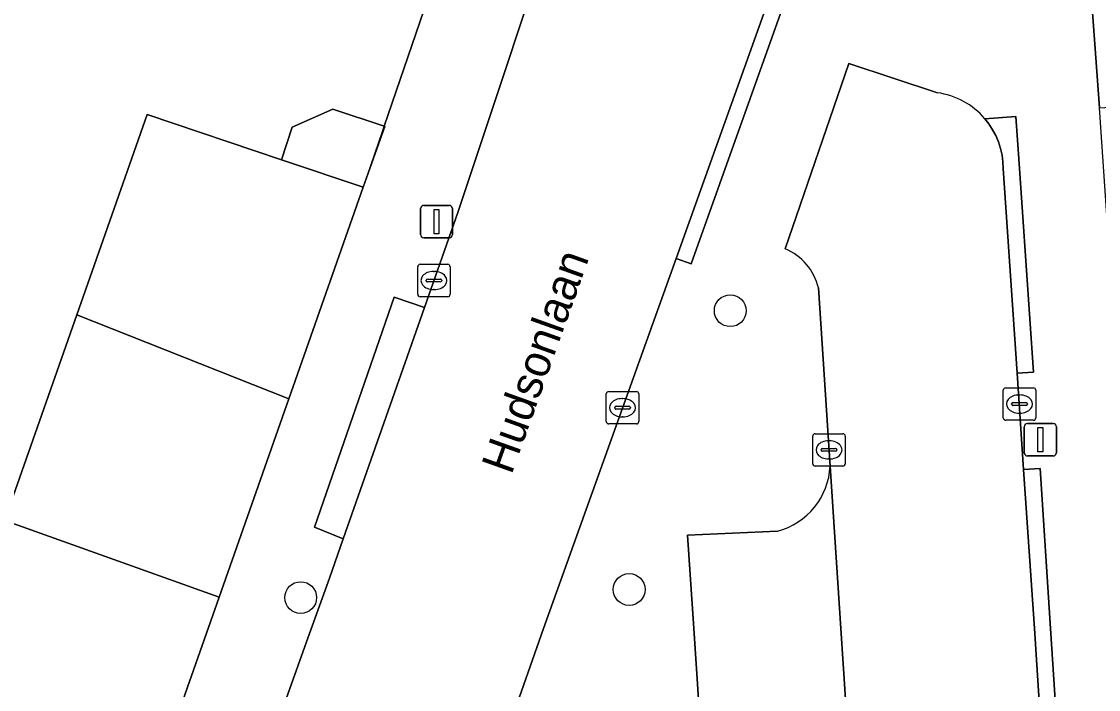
# Model space of a CAD drawing. Extents: x 161248 to 161848, y 384871 to 385383.
# Drawn here: x 161757.8 to 161791, y 385248.12 to 385268.72 of the extents above; entities that cross this region are included whole.
import ezdxf

# ---------------------------------------------------------------- set-up
doc = ezdxf.new("R2010")
doc.units = 0
for name, color, linetype in [('IMGEO_Boom', 7, 'Continuous'), ('IMGEO_Erf', 7, 'Continuous'), ('IMGEO_Groenvoorziening', 7, 'Continuous'), ('IMGEO_Kolk', 7, 'Continuous'), ('IMGEO_Lichtmast', 7, 'Continuous'), ('IMGEO_Muur', 7, 'Continuous'), ('IMGEO_Openbare_ruimte_label', 7, 'Continuous'), ('IMGEO_Pand', 7, 'Continuous'), ('IMGEO_Parkeervlak_open', 7, 'Continuous'), ('IMGEO_Rijbaan_lokaal_open', 7, 'Continuous'), ('IMGEO_Voetpad_open', 7, 'Continuous')]:
    doc.layers.add(name, color=color, linetype=linetype)

msp = doc.modelspace()

# ---------------------------------------------------------------- linework, layer by layer
at = {"layer": 'IMGEO_Boom'}
for centre in [(161779.649, 385259.796), (161776.534, 385251.199), (161766.406, 385250.951)]:
    msp.add_circle(centre, 0.489, dxfattribs=at)
at = {"layer": 'IMGEO_Erf'}
msp.add_lwpolyline([(161757.534, 385254.073), (161759.502, 385259.672), (161761.673, 385265.849), (161765.809, 385264.457), (161766.147, 385265.462), (161767.396, 385266.019), (161768.98, 385265.486), (161770.204, 385269.062), (161763.248, 385271.557), (161765.333, 385277.392), (161762.082, 385278.583), (161761.989, 385278.429), (161761.147, 385276.099), (161758.4, 385277.09), (161756.322, 385277.839)], dxfattribs=at)
at = {"layer": 'IMGEO_Groenvoorziening'}
msp.add_lwpolyline([(161792.035, 385266.121), (161794.035, 385266.255), (161792.717, 385284.125), (161789.717, 385284.007), (161791.041, 385266.055)], close=True, dxfattribs=at)
at = {"layer": 'IMGEO_Kolk'}
for p, q in [((161770.013, 385260.304), (161770.013, 385261.156)), ((161770.088, 385261.23), (161770.94, 385261.23)), ((161770.501, 385261.01), (161770.526, 385261.01)), ((161771.014, 385261.156), (161771.014, 385260.304)), ((161770.272, 385260.724), (161770.272, 385260.736)), ((161770.71, 385260.687), (161770.312, 385260.687)), ((161770.315, 385260.773), (161770.713, 385260.773)), ((161770.756, 385260.736), (161770.756, 385260.724)), ((161770.524, 385260.45), (161770.499, 385260.45)), ((161770.94, 385260.23), (161770.088, 385260.23)), ((161775.903, 385257.306), (161776.755, 385257.306)), ((161788.069, 385256.494), (161788.069, 385257.346)), ((161788.144, 385257.42), (161788.996, 385257.42)), ((161789.07, 385257.346), (161789.07, 385256.494)), ((161775.828, 385256.38), (161775.828, 385257.232)), ((161776.316, 385257.086), (161776.341, 385257.086)), ((161776.829, 385257.232), (161776.829, 385256.38)), ((161788.328, 385256.914), (161788.328, 385256.926)), ((161788.371, 385256.963), (161788.769, 385256.963)), ((161788.557, 385257.2), (161788.582, 385257.2)), ((161788.812, 385256.926), (161788.812, 385256.914)), ((161776.087, 385256.8), (161776.087, 385256.812)), ((161776.525, 385256.763), (161776.127, 385256.763)), ((161776.13, 385256.849), (161776.528, 385256.849)), ((161776.571, 385256.812), (161776.571, 385256.8)), ((161788.766, 385256.877), (161788.368, 385256.877)), ((161788.58, 385256.64), (161788.555, 385256.64)), ((161776.755, 385256.306), (161775.903, 385256.306)), ((161776.339, 385256.526), (161776.314, 385256.526)), ((161788.996, 385256.42), (161788.144, 385256.42)), ((161782.195, 385255.079), (161782.195, 385255.931)), ((161782.27, 385256.005), (161783.122, 385256.005)), ((161783.196, 385255.931), (161783.196, 385255.079)), ((161782.683, 385255.785), (161782.708, 385255.785)), ((161782.454, 385255.499), (161782.454, 385255.511)), ((161782.892, 385255.462), (161782.494, 385255.462)), ((161782.497, 385255.548), (161782.895, 385255.548)), ((161782.938, 385255.511), (161782.938, 385255.499)), ((161783.122, 385255.005), (161782.27, 385255.005)), ((161782.706, 385255.225), (161782.681, 385255.225))]:
    msp.add_line(p, q, dxfattribs=at)
for points in [[(161770.013, 385260.304), (161770.013, 385261.156)], [(161770.088, 385261.23), (161770.94, 385261.23)], [(161771.014, 385261.156), (161771.014, 385260.304)], [(161770.94, 385260.23), (161770.088, 385260.23)], [(161775.903, 385257.306), (161776.755, 385257.306)], [(161788.069, 385256.494), (161788.069, 385257.346)], [(161788.144, 385257.42), (161788.996, 385257.42)], [(161789.07, 385257.346), (161789.07, 385256.494)], [(161775.828, 385256.38), (161775.828, 385257.232)], [(161776.829, 385257.232), (161776.829, 385256.38)], [(161776.755, 385256.306), (161775.903, 385256.306)], [(161788.996, 385256.42), (161788.144, 385256.42)], [(161782.195, 385255.079), (161782.195, 385255.931)], [(161782.27, 385256.005), (161783.122, 385256.005)], [(161783.196, 385255.931), (161783.196, 385255.079)], [(161783.122, 385255.005), (161782.27, 385255.005)]]:
    msp.add_lwpolyline(points, dxfattribs=at)
for centre, radius, start, end in [((161770.09, 385261.154), 0.0765, 91.552, 178.448), ((161770.09, 385261.154), 0.0765, 91.552, 178.448), ((161770.938, 385261.154), 0.0765, 1.552, 88.448), ((161770.938, 385261.154), 0.0765, 1.552, 88.448), ((161770.312, 385260.733), 0.0403, 85.8775, 175.7526), ((161770.309, 385260.723), 0.0366, 178.938, 274.7102), ((161770.713, 385260.73), 0.043, 264.8664, 352.4533), ((161770.717, 385260.735), 0.0386, 1.7309, 96.639), ((161770.09, 385260.306), 0.0765, 181.552, 268.448), ((161770.09, 385260.306), 0.0765, 181.552, 268.448), ((161770.938, 385260.306), 0.0765, 271.552, 358.448), ((161770.938, 385260.306), 0.0765, 271.552, 358.448), ((161775.905, 385257.23), 0.0765, 91.552, 178.448), ((161775.905, 385257.23), 0.0765, 91.552, 178.448), ((161776.753, 385257.23), 0.0765, 1.552, 88.448), ((161776.753, 385257.23), 0.0765, 1.552, 88.448), ((161788.146, 385257.344), 0.0765, 91.552, 178.448), ((161788.146, 385257.344), 0.0765, 91.552, 178.448), ((161788.994, 385257.344), 0.0765, 1.552, 88.448), ((161788.994, 385257.344), 0.0765, 1.552, 88.448), ((161788.368, 385256.923), 0.0403, 85.8775, 175.7526), ((161788.773, 385256.925), 0.0386, 1.7309, 96.639), ((161776.127, 385256.809), 0.0403, 85.8775, 175.7526), ((161776.124, 385256.799), 0.0366, 178.938, 274.7102), ((161776.528, 385256.806), 0.043, 264.8664, 352.4533), ((161776.532, 385256.811), 0.0386, 1.7309, 96.639), ((161788.365, 385256.913), 0.0366, 178.938, 274.7102), ((161788.769, 385256.92), 0.043, 264.8664, 352.4533), ((161775.905, 385256.382), 0.0765, 181.552, 268.448), ((161775.905, 385256.382), 0.0765, 181.552, 268.448), ((161776.753, 385256.382), 0.0765, 271.552, 358.448), ((161776.753, 385256.382), 0.0765, 271.552, 358.448), ((161788.146, 385256.496), 0.0765, 181.552, 268.448), ((161788.146, 385256.496), 0.0765, 181.552, 268.448), ((161788.994, 385256.496), 0.0765, 271.552, 358.448), ((161788.994, 385256.496), 0.0765, 271.552, 358.448), ((161782.272, 385255.929), 0.0765, 91.552, 178.448), ((161782.272, 385255.929), 0.0765, 91.552, 178.448), ((161783.12, 385255.929), 0.0765, 1.552, 88.448), ((161783.12, 385255.929), 0.0765, 1.552, 88.448), ((161782.494, 385255.508), 0.0403, 85.8775, 175.7526), ((161782.491, 385255.498), 0.0366, 178.938, 274.7102), ((161782.895, 385255.505), 0.043, 264.8664, 352.4533), ((161782.899, 385255.51), 0.0386, 1.7309, 96.639), ((161782.272, 385255.081), 0.0765, 181.552, 268.448), ((161782.272, 385255.081), 0.0765, 181.552, 268.448), ((161783.12, 385255.081), 0.0765, 271.552, 358.448), ((161783.12, 385255.081), 0.0765, 271.552, 358.448)]:
    msp.add_arc(centre, radius, start, end, dxfattribs=at)
for centre, major_axis, ratio, start_param, end_param in [((161770.5, 385260.73), (-0.387, 0.002), 0.722429, 4.712389, 7.853982), ((161770.525, 385260.73), (-0.39, 0.002), 0.717154, 1.570796, 4.712389), ((161776.315, 385256.806), (-0.387, 0.002), 0.722429, 4.712389, 7.853982), ((161776.34, 385256.806), (-0.39, 0.002), 0.717154, 1.570796, 4.712389), ((161788.556, 385256.92), (-0.387, 0.002), 0.722429, 4.712389, 7.853982), ((161788.581, 385256.92), (-0.39, 0.002), 0.717154, 1.570796, 4.712389), ((161782.682, 385255.505), (-0.387, 0.002), 0.722429, 4.712389, 7.853982), ((161782.707, 385255.505), (-0.39, 0.002), 0.717154, 1.570796, 4.712389)]:
    msp.add_ellipse(centre, major_axis=major_axis, ratio=ratio, start_param=start_param, end_param=end_param, dxfattribs=at)
at = {"layer": 'IMGEO_Lichtmast'}
for p, q in [((161770.097, 385262.147), (161770.097, 385262.947)), ((161770.097, 385262.947), (161770.097, 385262.147)), ((161770.197, 385263.047), (161770.987, 385263.047)), ((161770.987, 385263.047), (161770.197, 385263.047)), ((161771.087, 385262.947), (161771.087, 385262.147)), ((161771.087, 385262.147), (161771.087, 385262.947)), ((161770.987, 385262.047), (161770.197, 385262.047)), ((161770.197, 385262.047), (161770.987, 385262.047)), ((161788.818, 385256.319), (161789.608, 385256.319)), ((161789.608, 385256.319), (161788.818, 385256.319)), ((161788.718, 385255.419), (161788.718, 385256.219)), ((161788.718, 385256.219), (161788.718, 385255.419)), ((161789.708, 385256.219), (161789.708, 385255.419)), ((161789.708, 385255.419), (161789.708, 385256.219)), ((161789.608, 385255.319), (161788.818, 385255.319)), ((161788.818, 385255.319), (161789.608, 385255.319))]:
    msp.add_line(p, q, dxfattribs=at)
for points in [[(161770.517, 385262.922), (161770.667, 385262.922), (161770.667, 385262.172), (161770.517, 385262.172), (161770.517, 385262.922)], [(161789.138, 385256.194), (161789.288, 385256.194), (161789.288, 385255.444), (161789.138, 385255.444), (161789.138, 385256.194)]]:
    msp.add_lwpolyline(points, dxfattribs=at)
for centre, start, end in [((161770.197, 385262.947), 90, 180), ((161770.197, 385262.947), 90, 180), ((161770.987, 385262.947), 0, 90), ((161770.987, 385262.947), 360, 90), ((161770.197, 385262.147), 180, 270), ((161770.197, 385262.147), 180, 270), ((161770.987, 385262.147), 270, 0), ((161770.987, 385262.147), 270, 0), ((161788.818, 385256.219), 90, 180), ((161788.818, 385256.219), 90, 180), ((161789.608, 385256.219), 0, 90), ((161789.608, 385256.219), 360, 90), ((161788.818, 385255.419), 180, 270), ((161788.818, 385255.419), 180, 270), ((161789.608, 385255.419), 270, 0), ((161789.608, 385255.419), 270, 0)]:
    msp.add_arc(centre, 0.1, start, end, dxfattribs=at)
at = {"layer": 'IMGEO_Muur'}
msp.add_lwpolyline([(161770.204, 385269.062), (161768.336, 385263.606)], dxfattribs=at)
at = {"layer": 'IMGEO_Pand'}
for points in [[(161768.996, 385265.481), (161768.98, 385265.486), (161767.396, 385266.019), (161766.147, 385265.462), (161765.809, 385264.457), (161768.336, 385263.606)], [(161768.336, 385263.606), (161765.809, 385264.457), (161761.673, 385265.849), (161759.502, 385259.672), (161766.038, 385257.076)], [(161757.534, 385254.073), (161755.951, 385254.64), (161755.686, 385253.888), (161763.888, 385250.965), (161766.038, 385257.076), (161759.502, 385259.672)], [(161763.888, 385250.965), (161755.686, 385253.888), (161754.692, 385251.059), (161755.477, 385249.489), (161754.586, 385246.952), (161761.594, 385244.447)]]:
    msp.add_lwpolyline(points, close=True, dxfattribs=at)
at = {"layer": 'IMGEO_Parkeervlak_open'}
msp.add_lwpolyline([(161781.105, 385253), (161778.334, 385252.875), (161778.524, 385250), (161779.623, 385233.341), (161784.141, 385233.648), (161783.061, 385250), (161782.73, 385255.008)], dxfattribs=at)
msp.add_arc((161780.548, 385255.112), 2.185, 284.7748, 357.2612, dxfattribs=at)
at = {"layer": 'IMGEO_Rijbaan_lokaal_open'}
for points in [[(161730.177, 385124.632), (161736.996, 385144.544), (161740.956, 385156.108), (161742.83, 385161.454), (161757.564, 385203.488), (161757.857, 385204.325), (161760.395, 385211.566), (161765.249, 385225.382), (161768.452, 385234.5), (161773.897, 385250), (161777.978, 385261.406), (161780.943, 385269.693), (161785.276, 385281.802), (161785.52, 385282.473), (161785.703, 385283.163), (161785.823, 385283.866), (161785.88, 385284.578), (161785.874, 385285.292), (161785.803, 385286.002), (161785.673, 385286.689), (161785.312, 385289.733), (161785.296, 385289.929), (161784.343, 385297.154)], [(161774.649, 385273.059), (161771.25, 385262.826), (161770.22, 385259.894), (161767.715, 385252.764), (161767.294, 385251.544), (161766.587, 385249.582), (161765.387, 385246.246), (161764.318, 385243.274), (161763.031, 385239.697), (161761.984, 385236.79), (161760.778, 385233.437), (161760.288, 385232.077), (161759.051, 385228.638), (161756.973, 385222.711)], [(161786.041, 385266.521), (161783.307, 385267.425), (161781.344, 385261.707)], [(161782.367, 385260.501), (161782.73, 385255.008), (161783.061, 385250), (161784.141, 385233.648), (161779.623, 385233.341), (161771.149, 385232.766), (161769.034, 385226.639), (161790.451, 385227.985), (161789.907, 385236.407), (161789.723, 385239.256), (161789.03, 385250), (161788.697, 385254.902), (161788.495, 385257.871), (161788.067, 385264.181), (161788.058, 385264.391), (161788.031, 385264.599), (161787.985, 385264.804), (161787.922, 385265.004), (161787.84, 385265.198), (161787.742, 385265.383), (161787.627, 385265.559), (161787.499, 385265.722)]]:
    msp.add_lwpolyline(points, dxfattribs=at)
for centre, radius, start, end in [((161785.709, 385264.185), 2.36, 40.6491, 81.9045), ((161780.687, 385260.112), 1.725, 13.0194, 67.5938)]:
    msp.add_arc(centre, radius, start, end, dxfattribs=at)
at = {"layer": 'IMGEO_Voetpad_open'}
for points in [[(161773.496, 385201.836), (161773.32, 385203.808), (161773.231, 385204.802), (161772.383, 385217.232), (161772.683, 385217.252), (161772.592, 385218.59), (161785.334, 385220.762), (161785.285, 385221.471), (161787.679, 385221.635), (161787.907, 385218.294), (161789.145, 385218.378), (161788.952, 385221.21), (161791.994, 385221.418), (161792.187, 385218.585), (161794.263, 385218.726), (161794.183, 385219.903), (161793.611, 385228.31), (161792.323, 385247.228), (161791.041, 385266.055), (161789.717, 385284.007), (161789.545, 385286.35), (161788.455, 385301.124), (161787.886, 385308.846)], [(161785.296, 385289.929), (161785.312, 385289.733), (161785.673, 385286.689), (161785.803, 385286.002), (161785.874, 385285.292), (161785.88, 385284.578), (161785.823, 385283.866), (161785.703, 385283.163), (161785.52, 385282.473), (161785.276, 385281.802), (161780.943, 385269.693), (161781.403, 385269.529), (161781.152, 385268.827), (161778.441, 385261.241), (161777.978, 385261.406), (161773.897, 385250), (161768.452, 385234.5), (161765.249, 385225.382), (161760.395, 385211.566), (161757.857, 385204.325)], [(161767.715, 385252.764), (161766.828, 385253.126), (161769.29, 385260.22), (161770.22, 385259.894), (161771.25, 385262.826), (161774.649, 385273.059)], [(161770.204, 385269.062), (161768.98, 385265.486), (161768.996, 385265.481), (161768.336, 385263.606), (161766.038, 385257.076), (161763.888, 385250.965), (161761.594, 385244.447), (161761.473, 385244.102), (161760.059, 385240.085), (161759.377, 385238.142), (161757.405, 385232.524)], [(161781.344, 385261.707), (161783.307, 385267.425), (161786.041, 385266.521)], [(161787.499, 385265.722), (161788.457, 385265.788), (161788.547, 385264.483), (161789.001, 385257.906), (161788.495, 385257.871), (161788.697, 385254.902), (161789.205, 385254.935), (161789.526, 385250), (161790.222, 385239.288), (161789.723, 385239.256), (161789.907, 385236.407), (161790.405, 385236.439), (161790.968, 385227.75), (161790.47, 385227.718), (161790.768, 385223.612), (161769.376, 385222.155), (161769.034, 385226.639), (161771.149, 385232.766), (161779.623, 385233.341), (161778.524, 385250), (161778.334, 385252.875), (161781.105, 385253)], [(161782.73, 385255.008), (161782.367, 385260.501)], [(161746.496, 385192.764), (161748.691, 385199.073), (161749.123, 385200.313), (161750.368, 385203.864), (161751.037, 385205.773), (161751.613, 385207.418), (161752.378, 385209.6), (161753.66, 385213.257), (161753.737, 385213.476), (161754.927, 385216.872), (161755.782, 385219.313), (161756.973, 385222.711), (161759.051, 385228.638), (161760.288, 385232.077), (161760.778, 385233.437), (161761.984, 385236.79), (161763.031, 385239.697), (161764.318, 385243.274), (161765.387, 385246.246), (161766.587, 385249.582), (161767.294, 385251.544), (161767.715, 385252.764)]]:
    msp.add_lwpolyline(points, dxfattribs=at)
for points in [[(161777.978, 385261.406), (161778.441, 385261.241), (161781.152, 385268.827), (161781.403, 385269.529), (161780.943, 385269.693)], [(161788.495, 385257.871), (161789.001, 385257.906), (161788.547, 385264.483), (161788.457, 385265.788), (161787.499, 385265.722), (161787.627, 385265.559), (161787.742, 385265.383), (161787.84, 385265.198), (161787.922, 385265.004), (161787.985, 385264.804), (161788.031, 385264.599), (161788.058, 385264.391), (161788.067, 385264.181)], [(161770.22, 385259.894), (161769.29, 385260.22), (161766.828, 385253.126), (161767.715, 385252.764)], [(161788.697, 385254.902), (161789.03, 385250), (161789.723, 385239.256), (161790.222, 385239.288), (161789.526, 385250), (161789.205, 385254.935)]]:
    msp.add_lwpolyline(points, close=True, dxfattribs=at)
for centre, radius, start, end in [((161785.709, 385264.185), 2.36, 40.6491, 81.9045), ((161780.687, 385260.112), 1.725, 13.0194, 67.5938), ((161780.548, 385255.112), 2.185, 284.7748, 357.2612)]:
    msp.add_arc(centre, radius, start, end, dxfattribs=at)

# ---------------------------------------------------------------- texts
at = {"layer": 'IMGEO_Openbare_ruimte_label'}
msp.add_text('Hudsonlaan', height=1, rotation=70.3154, dxfattribs=at).set_placement((161772.903, 385254.713))

doc.saveas('drawing.dxf')
